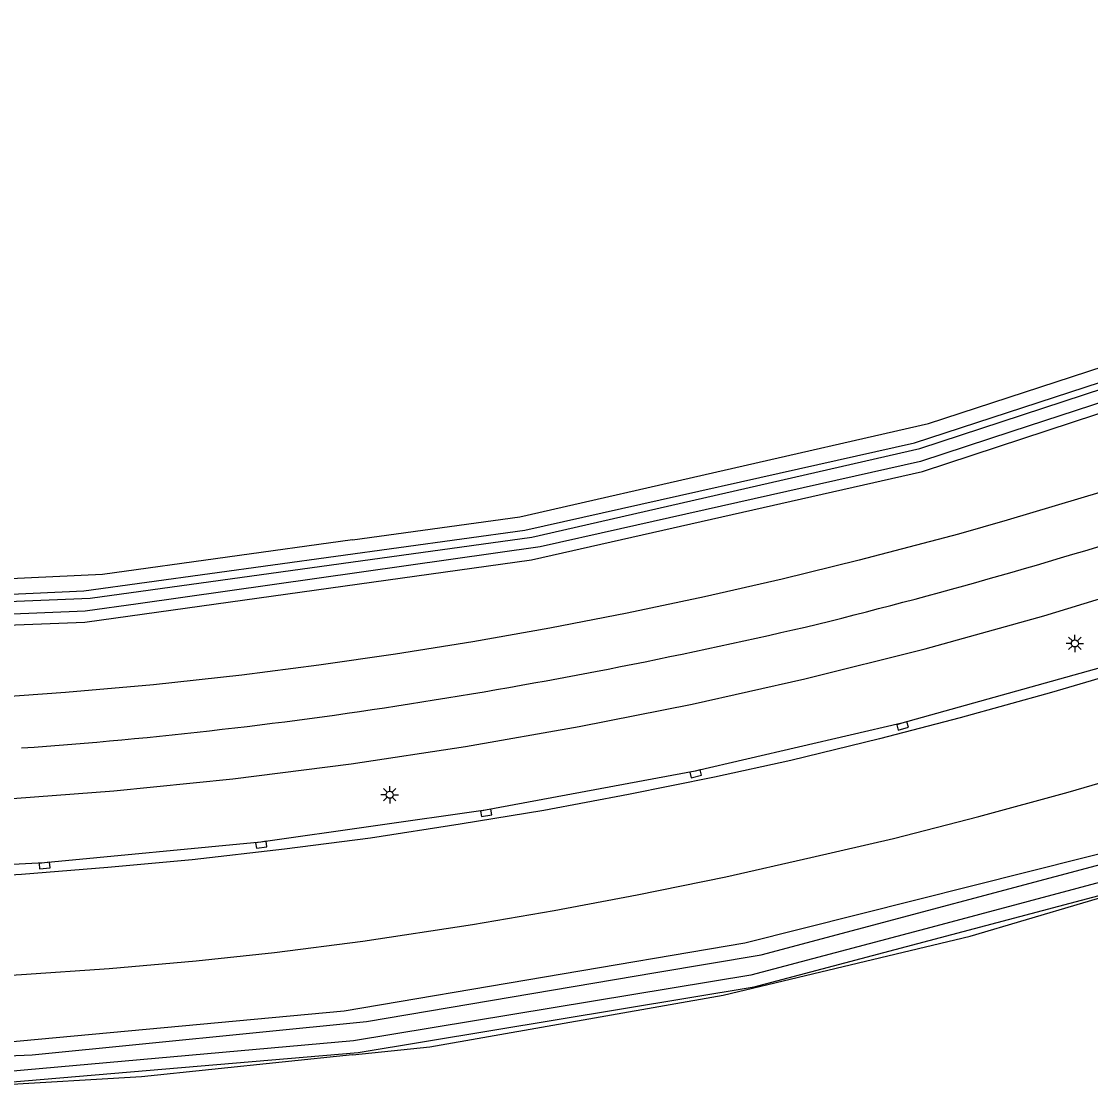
# Model space of a CAD drawing. Extents: x 130998 to 133001, y 398999 to 403002.
# Drawn here: x 131976.4 to 132052.6, y 400599.7 to 400676.3 of the extents above; entities that cross this region are included whole.
import ezdxf

# ---------------------------------------------------------------- set-up
doc = ezdxf.new("R2010")
doc.units = 0
for name, color, linetype in [('gg-afsc-hekwerk', 7, 'Continuous'), ('gg-knt-verharding', 7, 'Continuous'), ('gg-kntw-bovenkant insteek waterloop', 7, 'Continuous'), ('gg-kntw-waterlijn', 7, 'Continuous'), ('gt-grn-weggrens', 7, 'Continuous'), ('gt-symb-kolk', 7, 'Continuous'), ('gt-symb-lichtmast', 7, 'Continuous')]:
    doc.layers.add(name, color=color, linetype=linetype)

# ---------------------------------------------------------------- blocks, each defined once
blk = doc.blocks.new('gt0-KOLK')
at = {"layer": 'gt-symb-kolk'}
blk.add_lwpolyline([(0, 0), (0.375, 0), (0.375, 0.4), (-0.375, 0.4), (-0.375, 0), (0, 0)], dxfattribs=at)
blk = doc.blocks.new('gt0-LMAST')
at = {"layer": 'gt-symb-lichtmast'}
for p, q in [((-0.182, 0.173), (-0.447, 0.438)), ((-0.005, 0.246), (-0.005, 0.621)), ((0.172, 0.173), (0.437, 0.438)), ((-0.255, -0.004), (-0.63, -0.004)), ((-0.182, -0.181), (-0.447, -0.446)), ((-0.005, -0.254), (-0.005, -0.629)), ((0.437, -0.446), (0.172, -0.181)), ((0.245, -0.004), (0.62, -0.004))]:
    blk.add_line(p, q, dxfattribs=at)
blk.add_circle((-0.005, -0.004), 0.25, dxfattribs=at)

msp = doc.modelspace()

# ---------------------------------------------------------------- linework, layer by layer
at = {"layer": 'gg-afsc-hekwerk'}
for points in [[(132000, 400639.354), (132011.926, 400641.01), (132041.075, 400647.657), (132069.572, 400656.955), (132113.647, 400675.358), (132118.114, 400673.089)], [(132000, 400602.63), (132005.51, 400603.201), (132026.438, 400606.888), (132044.054, 400611.087), (132064.155, 400617.038), (132083.981, 400623.927), (132097.917, 400629.621), (132114.48, 400636.701), (132128.173, 400642.787), (132130.344, 400647.52)], [(132000, 400639.354), (131982.167, 400636.879), (131952.275, 400635.484), (131950.272, 400635.557)], [(132000, 400602.63), (131984.953, 400601.071), (131964.042, 400599.839), (131946.289, 400599.664)]]:
    msp.add_lwpolyline(points, dxfattribs=at)
at = {"layer": 'gg-knt-verharding'}
for points in [[(131947.586, 400620.125), (131952.658, 400620.083), (131959.298, 400620.158), (131965.962, 400620.362), (131974.475, 400620.809), (131982.975, 400621.464), (131991.456, 400622.326), (131999.913, 400623.394), (132008.05, 400624.621), (132016.157, 400626.04), (132024.228, 400627.649), (132032.26, 400629.448), (132040.853, 400631.595), (132049.307, 400633.942), (132057.622, 400636.487), (132065.797, 400639.231), (132073.128, 400641.901), (132080.978, 400644.951), (132089.559, 400648.461), (132100.009, 400652.894), (132115.372, 400659.582), (132130.036, 400666.154), (132143.932, 400672.57), (132151.823, 400676.32)], [(132127.659, 400659.895), (132123.477, 400657.99), (132109.808, 400651.944), (132096.002, 400645.974), (132081.983, 400640.175), (132068.117, 400635.004), (132053.928, 400630.392), (132039.179, 400626.275), (132024.436, 400622.872), (132009.492, 400620.081), (131993.46, 400617.811), (131978.02, 400616.326), (131963.005, 400615.552), (131948.283, 400615.4), (131947.289, 400615.441)], [(132053.55, 400642.81), (132046.701, 400640.754), (132043.218, 400639.772), (132036.142, 400637.901), (132030.647, 400636.558), (132025.114, 400635.298), (132019.597, 400634.134), (132014.079, 400633.062), (132008.572, 400632.084), (132003.077, 400631.2), (131997.594, 400630.411), (131992.109, 400629.713), (131985.816, 400629.027), (131979.537, 400628.465), (131973.274, 400628.026), (131966.999, 400627.709), (131960.736, 400627.509), (131954.288, 400627.414)], [(132055.746, 400630.213), (132049.85, 400628.463), (132043.34, 400626.658), (132037.599, 400625.167), (132031.266, 400623.633), (132025.817, 400622.429), (132019.682, 400621.197), (132013.637, 400620.058), (132007.673, 400619.079), (132001.281, 400618.09), (131995.14, 400617.297), (131988.557, 400616.537), (131982.536, 400615.989), (131976.391, 400615.502), (131970.165, 400615.126), (131964.618, 400614.905), (131957.839, 400614.714), (131950.623, 400614.669), (131947.244, 400614.727)], [(131946.793, 400607.606), (131950.538, 400607.541), (131958.46, 400607.528), (131963.68, 400607.63), (131970.157, 400607.978), (131976.395, 400608.362), (131982.633, 400608.794), (131988.849, 400609.347), (131994.424, 400609.944), (132000.735, 400610.732), (132008.547, 400611.932), (132014.38, 400612.921), (132020.307, 400614.038), (132026.639, 400615.319), (132032.701, 400616.697), (132038.594, 400618.073), (132044.67, 400619.626), (132051.057, 400621.377), (132057.331, 400623.193)]]:
    msp.add_lwpolyline(points, dxfattribs=at)
at = {"layer": 'gg-kntw-bovenkant insteek waterloop'}
for points in [[(131950.181, 400634.516), (131952.394, 400634.426), (131980.842, 400635.716), (132012.3, 400640.054), (132040.08, 400646.284), (132069.964, 400656.032), (132091.181, 400664.65), (132112.822, 400674.016), (132114.721, 400673.732), (132114.867, 400673.36)], [(131949.789, 400632.485), (131952.41, 400632.401), (131980.91, 400633.49), (132012.773, 400637.942), (132040.649, 400644.24), (132070.874, 400654.178), (132091.98, 400662.683), (132113.647, 400671.907), (132114.867, 400673.36)], [(131946.342, 400600.495), (131971.537, 400600.346), (132000.405, 400602.806), (132028.642, 400607.489), (132056.845, 400614.942), (132083.762, 400624.14), (132126.684, 400642.974), (132127.856, 400643.951), (132127.448, 400644.951)], [(132127.448, 400644.951), (132125.942, 400645.074), (132082.865, 400626.978), (132056.34, 400617.721), (132027.979, 400610.601), (131999.406, 400605.741), (131971.142, 400603.137), (131946.526, 400603.408)]]:
    msp.add_lwpolyline(points, dxfattribs=at)
at = {"layer": 'gg-kntw-waterlijn'}
for points in [[(131928.234, 400634.72), (131944.76, 400634.228), (131952.367, 400634.001), (131968.403, 400634.671), (131981.288, 400635.209), (132012.784, 400639.543), (132040.473, 400645.87), (132069.764, 400655.483), (132088.992, 400663.229), (132112.971, 400673.528), (132114.112, 400673.311), (132113.216, 400672.386), (132075.964, 400656.942), (132068.666, 400654.155), (132047.027, 400647.079), (132040.506, 400644.946), (132019.115, 400640.144), (132013.379, 400638.856), (131984.701, 400634.799), (131980.928, 400634.265), (131957.316, 400633.295), (131950.184, 400633.171), (131928.324, 400633.862), (131928.234, 400634.72)], [(131835.944, 400611.441), (131858.009, 400608.77), (131891.699, 400605.426), (131923.467, 400602.914), (131940.748, 400602.533), (131967.849, 400602.248), (131977.141, 400602.628), (132000.986, 400605.001), (132021.623, 400608.495), (132029.159, 400609.771), (132056.981, 400617.186)], [(132055.124, 400615.42), (132041.239, 400611.722), (132028.411, 400608.306), (132000.074, 400603.632), (131973.096, 400601.226), (131960.217, 400601.117), (131930.689, 400601.488), (131919.387, 400602.235), (131880.682, 400605.375), (131851.219, 400608.394), (131829.217, 400611.219)]]:
    msp.add_lwpolyline(points, dxfattribs=at)
at = {"layer": 'gt-grn-weggrens'}
for centre, radius, start, end in [((131941.205, 401005.208), 383.064, 283.89076, 288.1922), ((131941.036, 401027.25), 404.535, 279.08972, 283.16449), ((131952.802, 400955.812), 332.135, 274.07236, 279.03242)]:
    msp.add_arc(centre, radius, start, end, dxfattribs=at)

# ---------------------------------------------------------------- block references
at = {"layer": 'gt-symb-kolk'}
for p, rotation in [((132039.179, 400626.275), -164.39306952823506), ((132024.436, 400622.872), -166.99249519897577), ((132009.492, 400620.081), -169.3979417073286), ((131993.46, 400617.811), -171.9509383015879), ((131978.02, 400616.326), -174.48902304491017)]:
    msp.add_blockref('gt0-KOLK', p, dxfattribs=dict(at, rotation=rotation))
at = {"layer": 'gt-symb-lichtmast'}
for p in [(132051.527, 400631.974), (132002.658, 400621.183)]:
    msp.add_blockref('gt0-LMAST', p, dxfattribs=at)

doc.saveas('drawing.dxf')
